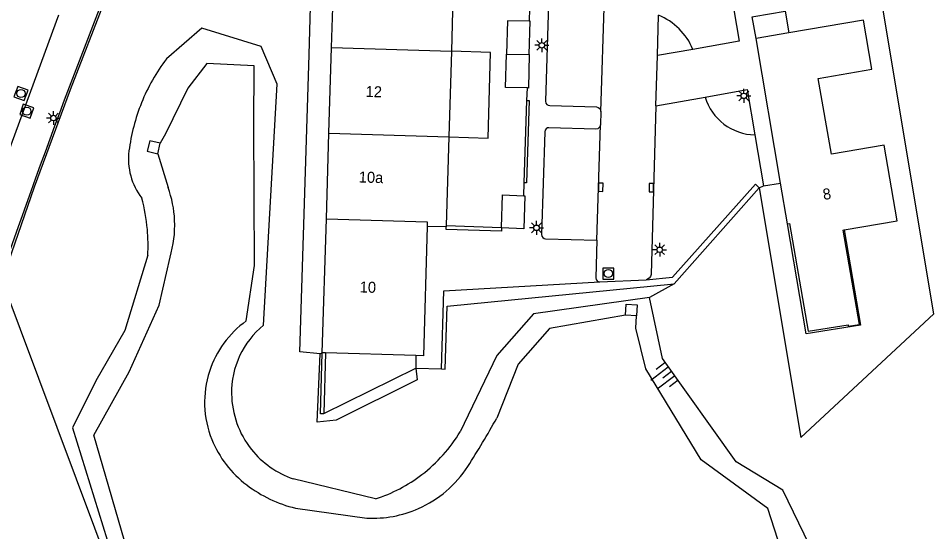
# Model space of a CAD drawing. Extents: x 124000 to 128010, y 398999 to 403000.
# Drawn here: x 127105.7 to 127189, y 399118.3 to 399165 of the extents above; entities that cross this region are included whole.
import ezdxf

# ---------------------------------------------------------------- set-up
doc = ezdxf.new("R2010")
doc.units = 0
for name, color, linetype in [('gg-afsc-faunaraster', 7, 'Continuous'), ('gg-afsc-hekwerk', 7, 'Continuous'), ('gg-afsc-muur', 7, 'Continuous'), ('gg-anno-huisnummerreeks BGT', 7, 'Continuous'), ('gg-bbg-bijgebouw', 7, 'Continuous'), ('gg-bbg-hoofdgebouw', 7, 'Continuous'), ('gg-bbg-luifel en loopbrug', 7, 'Continuous'), ('gg-bbg-onder overbouw', 7, 'Continuous'), ('gg-bbg-pand overbouw', 7, 'Continuous'), ('gg-bbg-tussenscheiding', 7, 'Continuous'), ('gg-knt-BGT kruinlijn', 7, 'Continuous'), ('gg-knt-bovenkant onderkant talud', 7, 'Continuous'), ('gg-knt-verharding', 7, 'Continuous'), ('gg-knt-verharding nz', 7, 'Continuous'), ('gg-kwrk-uitstroombak niveau min 01', 7, 'Continuous'), ('gt-grn-groengrens', 7, 'Continuous'), ('gt-grn-vlakafsluiter', 7, 'Continuous'), ('gt-symb-kolk', 7, 'Continuous'), ('gt-symb-lichtmast', 7, 'Continuous'), ('gt-symb-rioolschacht', 7, 'Continuous'), ('gt-symb-talud symbool', 7, 'Continuous')]:
    doc.layers.add(name, color=color, linetype=linetype)

# ---------------------------------------------------------------- blocks, each defined once
blk = doc.blocks.new('gt0-KOLK')
at = {"layer": 'gt-symb-kolk'}
blk.add_lwpolyline([(0, 0), (0.375, 0), (0.375, 0.4), (-0.375, 0.4), (-0.375, 0), (0, 0)], dxfattribs=at)
blk = doc.blocks.new('gt0-LMAST')
at = {"layer": 'gt-symb-lichtmast'}
for p, q in [((-0.182, 0.173), (-0.447, 0.438)), ((-0.005, 0.246), (-0.005, 0.621)), ((0.172, 0.173), (0.437, 0.438)), ((-0.255, -0.004), (-0.63, -0.004)), ((-0.182, -0.181), (-0.447, -0.446)), ((-0.005, -0.254), (-0.005, -0.629)), ((0.437, -0.446), (0.172, -0.181)), ((0.245, -0.004), (0.62, -0.004))]:
    blk.add_line(p, q, dxfattribs=at)
blk.add_circle((-0.005, -0.004), 0.25, dxfattribs=at)
blk = doc.blocks.new('gt0-RS')
at = {"layer": 'gt-symb-rioolschacht'}
blk.add_lwpolyline([(-0.5, -0.5), (0.5, -0.5), (0.5, 0.5), (-0.5, 0.5)], close=True, dxfattribs=at)
blk.add_circle((0, 0), 0.375, dxfattribs=at)
blk = doc.blocks.new('gt0-TALUD_1')
at = {"layer": 'gt-symb-talud symbool'}
for p, q in [((-1, -1), (-1, 0)), ((-0.5, -2), (-0.5, 0)), ((0, -1), (0, 0)), ((0.5, -2), (0.5, 0)), ((1, -1), (1, 0))]:
    blk.add_line(p, q, dxfattribs=at)

msp = doc.modelspace()

# ---------------------------------------------------------------- linework, layer by layer
at = {"layer": 'gg-afsc-faunaraster'}
for p, q in [((127165.379, 399140.807), (127173.135, 399149.538)), ((127141.852, 399133.125), (127144.215, 399133.066))]:
    msp.add_line(p, q, dxfattribs=at)
for points in [[(127173.135, 399149.538), (127176.904, 399126.826), (127189.014, 399138.086), (127183.581, 399170.663), (127177.524, 399206.631), (127172.265, 399205.782)], [(127115.99, 399109.666), (127104.195, 399141.114), (127107.149, 399149.639), (127110.428, 399158.481), (127113.661, 399166.893), (127117.1, 399175.328), (127120.484, 399183.469), (127125.35, 399194.525), (127128.514, 399201.504), (127133.259, 399201.299)], [(127133.147, 399134.439), (127131.29, 399134.618), (127132.164, 399161.646), (127133.259, 399201.299)], [(127144.215, 399133.066), (127144.534, 399133.056), (127144.706, 399138.763), (127165.379, 399140.807)], [(127141.995, 399132.078), (127134.607, 399128.408), (127132.884, 399128.229), (127133.147, 399134.439)]]:
    msp.add_lwpolyline(points, dxfattribs=at)
at = {"layer": 'gg-afsc-hekwerk'}
for p, q in [((127152.222, 399165.857), (127152.185, 399164.703)), ((127151.984, 399157.503), (127152.02, 399158.633)), ((127151.743, 399150.001), (127151.984, 399157.503)), ((127151.706, 399148.829), (127151.743, 399150.001)), ((127173.521, 399149.726), (127175.062, 399149.97)), ((127173.135, 399149.538), (127173.521, 399149.726)), ((127144.622, 399146.124), (127149.662, 399145.947)), ((127141.855, 399134.281), (127141.852, 399133.125)), ((127133.481, 399129.021), (127141.852, 399133.125))]:
    msp.add_line(p, q, dxfattribs=at)
at = {"layer": 'gg-afsc-muur'}
for p, q in [((127133.651, 399134.521), (127133.481, 399129.021)), ((127133.481, 399129.021), (127133.48, 399128.986))]:
    msp.add_line(p, q, dxfattribs=at)
msp.add_lwpolyline([(127133.48, 399128.986), (127133.178, 399128.991), (127133.351, 399134.532)], dxfattribs=at)
at = {"layer": 'gg-bbg-bijgebouw'}
msp.add_line((127151.706, 399145.824), (127149.665, 399145.9), dxfattribs=at)
for points in [[(127172.633, 399165.133), (127175.488, 399165.622), (127175.828, 399163.646)], [(127152.185, 399164.703), (127150.214, 399164.759), (127150.125, 399161.724)], [(127172.836, 399163.131), (127172.501, 399165.11), (127172.633, 399165.133)], [(127152.198, 399161.666), (127152.286, 399164.7), (127152.185, 399164.703)], [(127152.02, 399158.633), (127150.036, 399158.689), (127150.125, 399161.724)], [(127152.198, 399161.666), (127152.109, 399158.631), (127152.02, 399158.633)], [(127149.662, 399145.947), (127149.753, 399148.908), (127151.706, 399148.829)], [(127151.706, 399148.829), (127151.804, 399148.825), (127151.706, 399145.824)], [(127149.665, 399145.9), (127149.661, 399145.9), (127149.662, 399145.947)]]:
    msp.add_lwpolyline(points, dxfattribs=at)
at = {"layer": 'gg-bbg-hoofdgebouw'}
for p, q in [((127134.195, 399162.319), (127134.432, 399170.115)), ((127145.336, 399169.775), (127145.1, 399161.978)), ((127175.062, 399149.97), (127172.836, 399163.131)), ((127133.958, 399154.523), (127134.195, 399162.319)), ((127145.1, 399161.978), (127144.865, 399154.182)), ((127133.721, 399146.725), (127133.958, 399154.523)), ((127144.865, 399154.182), (127144.622, 399146.124)), ((127175.69, 399146.257), (127175.062, 399149.97)), ((127133.351, 399134.532), (127133.721, 399146.725)), ((127144.618, 399146.005), (127142.898, 399146.022)), ((127144.622, 399146.124), (127144.618, 399146.005)), ((127133.651, 399134.521), (127133.351, 399134.532)), ((127141.855, 399134.281), (127133.651, 399134.521))]:
    msp.add_line(p, q, dxfattribs=at)
for points in [[(127180.866, 399145.71), (127185.697, 399146.538), (127184.513, 399153.444), (127179.704, 399152.624), (127178.507, 399159.494), (127183.378, 399160.342), (127182.633, 399164.814), (127175.828, 399163.646)], [(127142.898, 399146.022), (127142.561, 399134.26), (127141.855, 399134.281)]]:
    msp.add_lwpolyline(points, dxfattribs=at)
at = {"layer": 'gg-bbg-luifel en loopbrug'}
msp.add_lwpolyline([(127144.865, 399154.182), (127148.437, 399154.072), (127148.678, 399161.868), (127145.1, 399161.978)], dxfattribs=at)
at = {"layer": 'gg-bbg-onder overbouw'}
msp.add_lwpolyline([(127175.69, 399146.257), (127175.89, 399146.292), (127177.575, 399136.501), (127181.214, 399137.074), (127181.241, 399136.956), (127182.251, 399137.122), (127180.781, 399145.695), (127180.866, 399145.71)], dxfattribs=at)
at = {"layer": 'gg-bbg-pand overbouw'}
msp.add_lwpolyline([(127180.866, 399145.71), (127182.345, 399137.057), (127177.395, 399136.245), (127175.69, 399146.257)], dxfattribs=at)
at = {"layer": 'gg-bbg-tussenscheiding'}
for p, q in [((127175.828, 399163.646), (127172.836, 399163.131)), ((127134.195, 399162.319), (127145.1, 399161.978)), ((127150.125, 399161.724), (127152.198, 399161.666)), ((127133.958, 399154.523), (127144.865, 399154.182))]:
    msp.add_line(p, q, dxfattribs=at)
msp.add_lwpolyline([(127133.721, 399146.725), (127142.91, 399146.439), (127142.898, 399146.022)], dxfattribs=at)
at = {"layer": 'gg-knt-BGT kruinlijn'}
msp.add_line((127138.185, 399121.237), (127130.711, 399123.059), dxfattribs=at)
for points in [[(127127.99, 399137.041), (127129.24, 399158.966), (127127.789, 399162.414), (127122.384, 399164.082), (127119.157, 399161.284)], [(127117.462, 399143.407), (127115.364, 399136.556), (127112.735, 399131.986), (127110.602, 399127.702), (127115.337, 399112.427), (127117.818, 399110.019)], [(127163.131, 399139.571), (127152.58, 399138.081), (127149.225, 399134.301), (127145.908, 399127.35)], [(127177.699, 399117.029), (127175.278, 399122.017), (127171.036, 399124.607), (127164.336, 399134), (127163.131, 399139.571)]]:
    msp.add_lwpolyline(points, dxfattribs=at)
for centre, radius, start, end in [((127133.101, 399150.735), 17.485, 142.89085, 158.00267), ((127133.095, 399150.717), 17.486, 157.94047, 172.82098), ((127121.509, 399152.173), 5.809, 172.78633, 217.75105), ((127101.064, 399144.322), 16.423, 5.03472, 15.15762), ((127100.946, 399144.319), 16.541, 356.83966, 5.00843), ((127133.01, 399130.909), 7.925, 129.30526, 180.89381), ((127133.389, 399130.917), 8.304, 180.9081, 218.60928), ((127133.886, 399134.599), 14.038, 307.42309, 328.91167), ((127133.392, 399130.93), 8.315, 218.66267, 251.18596), ((127133.9, 399134.585), 14.019, 287.79891, 307.41308)]:
    msp.add_arc(centre, radius, start, end, dxfattribs=at)
at = {"layer": 'gg-knt-bovenkant onderkant talud'}
for p, q in [((127118.36, 399152.647), (127119.31, 399149.562)), ((127130.9, 399120.392), (127137.399, 399119.493))]:
    msp.add_line(p, q, dxfattribs=at)
for points in [[(127126.427, 399137.428), (127127.182, 399142.464), (127127.109, 399155.205), (127127.141, 399160.66), (127122.84, 399160.858), (127121.101, 399158.627), (127119.086, 399154.453), (127118.6, 399153.597)], [(127130.295, 399113.683), (127122.497, 399113.131), (127117.848, 399112.904), (127115.887, 399115.551), (127112.556, 399127.04), (127115.776, 399132.804), (127118.501, 399138.857), (127119.483, 399143.231)], [(127160.962, 399137.96), (127154.049, 399136.756), (127151.17, 399133.498), (127149.23, 399128.598)], [(127175.728, 399114.719), (127173.901, 399120.366), (127167.836, 399124.78), (127162.814, 399133.065), (127161.902, 399136.782), (127161.96, 399137.902)]]:
    msp.add_lwpolyline(points, dxfattribs=at)
for centre, radius, start, end in [((127109.885, 399146.14), 10.027, 2.56752, 19.95597), ((127109.874, 399146.135), 10.038, 343.1834, 2.59177), ((127131.686, 399130.058), 9.054, 125.51229, 162.11438), ((127131.697, 399130.049), 9.067, 162.08098, 202.027), ((127083.187, 399165.105), 75.461, 327.16585, 331.0673), ((127132.364, 399130.315), 9.785, 202.00277, 232.97395), ((127137.928, 399129.794), 10.32, 293.86954, 327.1014), ((127133.857, 399132.293), 12.263, 232.97332, 256.04877), ((127137.95, 399129.737), 10.259, 266.92269, 293.88841)]:
    msp.add_arc(centre, radius, start, end, dxfattribs=at)
at = {"layer": 'gg-knt-verharding'}
for p, q in [((127163.856, 399161.582), (127163.968, 399165.263)), ((127163.721, 399157.011), (127163.856, 399161.582)), ((127167.092, 399162.149), (127163.856, 399161.582)), ((127163.721, 399157.011), (127168.206, 399157.809)), ((127158.708, 399156.481), (127158.677, 399155.285)), ((127172.737, 399154.367), (127173.521, 399149.726)), ((127158.619, 399140.979), (127162.838, 399141.187))]:
    msp.add_line(p, q, dxfattribs=at)
for points in [[(127169.077, 399175.942), (127171.289, 399162.885), (127167.092, 399162.149)], [(127154.153, 399173.238), (127153.678, 399157.428), (127153.705, 399157.265), (127153.8, 399157.13), (127153.918, 399157.058), (127154.054, 399157.034), (127158.321, 399156.904), (127158.477, 399156.858), (127158.604, 399156.757), (127158.681, 399156.628), (127158.708, 399156.481)], [(127168.206, 399157.809), (127172.04, 399158.491), (127172.737, 399154.367)], [(127151.984, 399157.503), (127152.176, 399157.493), (127151.955, 399149.995), (127151.743, 399150.001)], [(127163.721, 399157.011), (127163.278, 399141.645), (127163.224, 399141.465), (127163.109, 399141.315), (127162.965, 399141.226), (127162.838, 399141.187)], [(127158.677, 399155.285), (127158.643, 399155.145), (127158.564, 399155.025), (127158.422, 399154.923), (127158.251, 399154.887), (127153.973, 399155.02), (127153.839, 399154.992), (127153.723, 399154.919), (127153.634, 399154.797), (127153.599, 399154.649), (127153.312, 399145.305), (127153.338, 399145.15), (127153.427, 399145.02), (127153.544, 399144.945), (127153.681, 399144.919), (127158.347, 399144.775)], [(127149.665, 399145.9), (127149.664, 399145.609), (127144.625, 399145.754), (127144.618, 399146.005)], [(127158.347, 399144.775), (127158.259, 399141.354), (127158.288, 399141.202), (127158.377, 399141.076), (127158.489, 399141.005), (127158.619, 399140.979)], [(127144.215, 399133.066), (127144.429, 399140.178), (127158.619, 399140.979)]]:
    msp.add_lwpolyline(points, dxfattribs=at)
for centre, radius, start, end in [((127669.466, 398948.093), 597.515, 156.56952, 160.450764), ((127639.289, 398957.299), 566, 160.30671, 163.82703)]:
    msp.add_arc(centre, radius, start, end, dxfattribs=at)
at = {"layer": 'gg-knt-verharding nz'}
for p, q in [((127158.708, 399156.481), (127159.219, 399173.111)), ((127109.333, 399165.247), (127102.971, 399147.969)), ((127158.347, 399144.775), (127158.677, 399155.285))]:
    msp.add_line(p, q, dxfattribs=at)
at = {"layer": 'gg-kwrk-uitstroombak niveau min 01'}
for p, q in [((127118.36, 399152.647), (127118.6, 399153.597)), ((127161.96, 399137.902), (127160.962, 399137.96))]:
    msp.add_line(p, q, dxfattribs=at)
for points in [[(127118.6, 399153.597), (127117.654, 399153.836), (127117.414, 399152.886), (127118.36, 399152.647)], [(127160.962, 399137.96), (127161.02, 399138.958), (127162.018, 399138.9), (127161.96, 399137.902)]]:
    msp.add_lwpolyline(points, dxfattribs=at)
at = {"layer": 'gt-grn-groengrens'}
msp.add_lwpolyline([(127162.838, 399141.187), (127165.229, 399141.423), (127172.794, 399149.888), (127173.135, 399149.538)], dxfattribs=at)
for centre, radius, start, end in [((127161.775, 399159.939), 5.758, 22.57079, 67.6129), ((127172.837, 399159.202), 4.836, 196.73784, 268.8175)]:
    msp.add_arc(centre, radius, start, end, dxfattribs=at)
at = {"layer": 'gt-grn-vlakafsluiter'}
for p, q in [((127165.379, 399140.807), (127163.131, 399139.571)), ((127133.147, 399134.439), (127133.351, 399134.532)), ((127141.852, 399133.125), (127141.995, 399132.078))]:
    msp.add_line(p, q, dxfattribs=at)

# ---------------------------------------------------------------- block references
at = {"layer": 'gt-symb-kolk'}
for p, rotation in [((127158.499, 399149.606), -91.5254816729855), ((127163.503, 399149.561), 90)]:
    msp.add_blockref('gt0-KOLK', p, dxfattribs=dict(at, rotation=rotation))
at = {"layer": 'gt-symb-lichtmast'}
for p in [(127153.341, 399162.52), (127171.732, 399157.92), (127108.877, 399155.899), (127152.855, 399145.91), (127164.073, 399143.914)]:
    msp.add_blockref('gt0-LMAST', p, dxfattribs=at)
at = {"layer": 'gt-symb-rioolschacht'}
for p, rotation in [((127105.916, 399158.132), 159.15573557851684), ((127106.441, 399156.526), 161.51067367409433)]:
    msp.add_blockref('gt0-RS', p, dxfattribs=dict(at, rotation=rotation))
msp.add_blockref('gt0-RS', (127159.39, 399141.748), dxfattribs=at)
at = {"layer": 'gt-symb-talud symbool', "xscale": 1.0004259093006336, "yscale": 1.000425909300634, "rotation": -52.71774480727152}
msp.add_blockref('gt0-TALUD_1', (127165.141, 399132.859), dxfattribs=at)

# ---------------------------------------------------------------- texts
at = {"layer": 'gg-anno-huisnummerreeks BGT'}
for s, rotation, p in [('12', 358.3, (127137.283, 399157.822)), ('10a', 358.3, (127136.658, 399150.037)), ('8', 9.6, (127179.002, 399148.435)), ('10', 358.3, (127136.742, 399140.03))]:
    msp.add_text(s, height=1, rotation=rotation, dxfattribs=at).set_placement(p)

doc.saveas('drawing.dxf')
